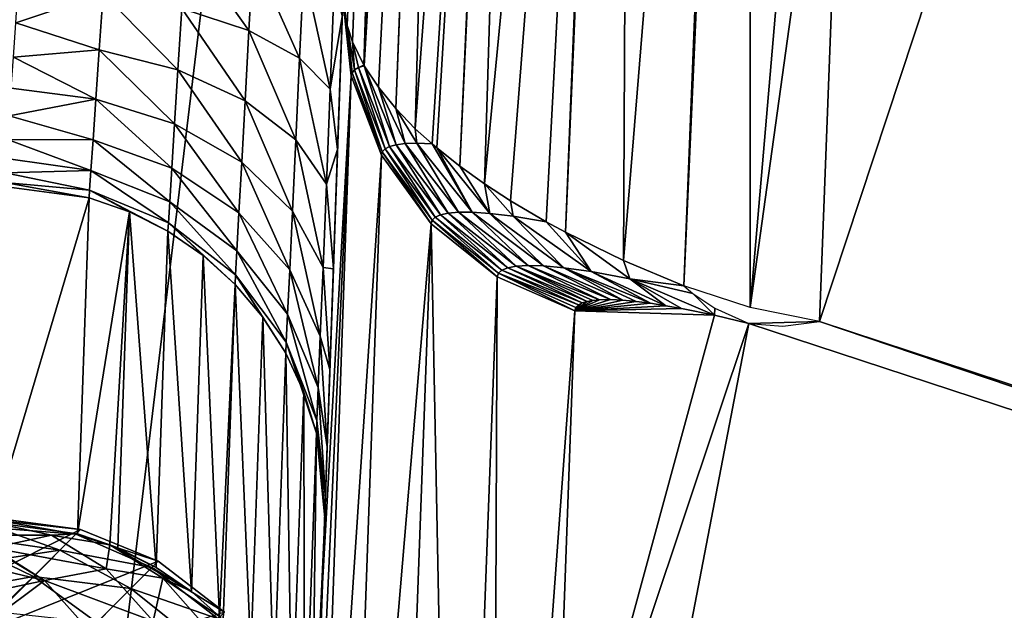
# Model space of a CAD drawing. Header units: millimetres. Extents: x -43.6 to 43.6, y -43.6 to 43.6.
# Tile 422 of 637: x 8.762 to 9.53, y 31.733 to 32.194. Entities that reach past the tile are written whole.
import ezdxf

# ---------------------------------------------------------------- set-up
doc = ezdxf.new("R2010")
doc.units = ezdxf.units.MM
doc.header["$LTSCALE"] = 52.148148
for name, color, linetype in [('150', 7, 'CONTINUOUS'), ('153', 7, 'CONTINUOUS'), ('177', 7, 'CONTINUOUS'), ('187', 7, 'CONTINUOUS'), ('196', 7, 'CONTINUOUS'), ('197', 7, 'CONTINUOUS'), ('231', 7, 'CONTINUOUS'), ('232', 7, 'CONTINUOUS'), ('283', 7, 'CONTINUOUS'), ('284', 7, 'CONTINUOUS'), ('298', 7, 'CONTINUOUS'), ('39', 7, 'CONTINUOUS'), ('44', 7, 'CONTINUOUS')]:
    doc.layers.add(name, color=color, linetype=linetype)

msp = doc.modelspace()

# ---------------------------------------------------------------- linework, layer by layer
at = {"layer": '150', "linetype": 'Continuous'}
for points in [[(9.38615, 31.95873, 10.77442), (9.40729, 32.51078, 12.75953), (10.50098, 35.33269, 23.93032), (9.38615, 31.95873, 10.77442)], [(11.47044, 31.2712, 10.77412), (9.38615, 31.95873, 10.77442), (10.50098, 35.33269, 23.93032), (11.47044, 31.2712, 10.77412)]]:
    msp.add_3dface(points, dxfattribs=at)
at = {"layer": '153', "color": 2, "linetype": 'Continuous'}
for points in [[(9.14446, 34.19862, 25.93032), (6.88916, 34.72339, 25.93032), (7.35349, 28.09319, 2.36968), (9.14446, 34.19862, 25.93032)], [(8.37431, 27.80594, 2.36968), (9.14446, 34.19862, 25.93032), (7.35349, 28.09319, 2.36968), (8.37431, 27.80594, 2.36968)], [(11.36138, 33.52738, 25.93032), (9.14446, 34.19862, 25.93032), (8.37431, 27.80594, 2.36968), (11.36138, 33.52738, 25.93032)], [(9.38426, 27.48156, 2.36968), (11.36138, 33.52738, 25.93032), (8.37431, 27.80594, 2.36968), (9.38426, 27.48156, 2.36968)], [(10.3817, 27.12055, 2.36968), (11.36138, 33.52738, 25.93032), (9.38426, 27.48156, 2.36968), (10.3817, 27.12055, 2.36968)]]:
    msp.add_3dface(points, dxfattribs=at)
at = {"layer": '177', "linetype": 'Continuous'}
for points in [[(9.22324, 31.9757, 10.31059), (9.23285, 31.97523, 10.37389), (9.19548, 31.96697, 9.85045), (9.22324, 31.9757, 10.31059)], [(9.2146, 31.9756, 10.23925), (9.22324, 31.9757, 10.31059), (9.19548, 31.96697, 9.85045), (9.2146, 31.9756, 10.23925)], [(9.20949, 31.97516, 10.18669), (9.2146, 31.9756, 10.23925), (9.19548, 31.96697, 9.85045), (9.20949, 31.97516, 10.18669)], [(9.23285, 31.97523, 10.37389), (9.24327, 31.97425, 10.43004), (9.19548, 31.96697, 9.85045), (9.23285, 31.97523, 10.37389)], [(9.20498, 31.97439, 10.12975), (9.20949, 31.97516, 10.18669), (9.19548, 31.96697, 9.85045), (9.20498, 31.97439, 10.12975)], [(9.20116, 31.97325, 10.06812), (9.20498, 31.97439, 10.12975), (9.19548, 31.96697, 9.85045), (9.20116, 31.97325, 10.06812)], [(9.24327, 31.97425, 10.43004), (9.25444, 31.97284, 10.47981), (9.19548, 31.96697, 9.85045), (9.24327, 31.97425, 10.43004)], [(9.1982, 31.97167, 10.00135), (9.20116, 31.97325, 10.06812), (9.19548, 31.96697, 9.85045), (9.1982, 31.97167, 10.00135)], [(9.25444, 31.97284, 10.47981), (9.26626, 31.97101, 10.52368), (9.19548, 31.96697, 9.85045), (9.25444, 31.97284, 10.47981)], [(9.19627, 31.9696, 9.92891), (9.1982, 31.97167, 10.00135), (9.19548, 31.96697, 9.85045), (9.19627, 31.9696, 9.92891)], [(9.26626, 31.97101, 10.52368), (9.27858, 31.96882, 10.56172), (9.19548, 31.96697, 9.85045), (9.26626, 31.97101, 10.52368)], [(9.19548, 31.96697, 9.85045), (9.30427, 31.96352, 10.62144), (9.17835, 31.50074, -3.11055), (9.19548, 31.96697, 9.85045)], [(9.30427, 31.96352, 10.62144), (9.33101, 31.95718, 10.66155), (9.17835, 31.50074, -3.11055), (9.30427, 31.96352, 10.62144)], [(9.27858, 31.96882, 10.56172), (9.30427, 31.96352, 10.62144), (9.19548, 31.96697, 9.85045), (9.27858, 31.96882, 10.56172)], [(11.43957, 31.26443, 10.66126), (9.16293, 31.08138, -14.75872), (9.33101, 31.95718, 10.66155), (11.43957, 31.26443, 10.66126)], [(9.33101, 31.95718, 10.66155), (9.16293, 31.08138, -14.75872), (9.17835, 31.50074, -3.11055), (9.33101, 31.95718, 10.66155)]]:
    msp.add_3dface(points, dxfattribs=at)
at = {"layer": '187', "linetype": 'Continuous'}
for points in [[(9.17191, 36.71829, -2.76141), (8.9984, 31.74957, -3.11275), (9.17271, 36.74111, -2.97961), (9.17191, 36.71829, -2.76141)], [(9.17271, 36.74111, -2.97961), (8.9984, 31.74957, -3.11275), (9.17216, 36.72542, -3.19844), (9.17271, 36.74111, -2.97961)], [(9.17216, 36.72542, -3.19844), (8.9984, 31.74957, -3.11275), (9.01401, 32.19667, -4.26193), (9.17216, 36.72542, -3.19844)], [(9.16979, 36.65768, -2.55055), (8.9984, 31.74957, -3.11275), (9.17191, 36.71829, -2.76141), (9.16979, 36.65768, -2.55055)], [(9.16642, 36.56112, -2.35353), (8.9984, 31.74957, -3.11275), (9.16979, 36.65768, -2.55055), (9.16642, 36.56112, -2.35353)], [(9.1619, 36.4316, -2.17642), (8.9984, 31.74957, -3.11275), (9.16642, 36.56112, -2.35353), (9.1619, 36.4316, -2.17642)], [(9.15636, 36.27309, -2.02467), (8.9984, 31.74957, -3.11275), (9.1619, 36.4316, -2.17642), (9.15636, 36.27309, -2.02467)], [(9.14999, 36.09047, -1.90297), (8.9984, 31.74957, -3.11275), (9.15636, 36.27309, -2.02467), (9.14999, 36.09047, -1.90297)], [(9.14296, 35.88934, -1.81508), (8.9984, 31.74957, -3.11275), (9.14999, 36.09047, -1.90297), (9.14296, 35.88934, -1.81508)], [(9.1355, 35.67571, -1.76368), (8.9984, 31.74957, -3.11275), (9.14296, 35.88934, -1.81508), (9.1355, 35.67571, -1.76368)], [(9.13366, 35.62285, -1.75285), (8.9984, 31.74957, -3.11275), (9.1355, 35.67571, -1.76368), (9.13366, 35.62285, -1.75285)], [(9.13188, 35.57197, -1.73657), (8.9984, 31.74957, -3.11275), (9.13366, 35.62285, -1.75285), (9.13188, 35.57197, -1.73657)], [(9.13021, 35.52411, -1.71548), (8.9984, 31.74957, -3.11275), (9.13188, 35.57197, -1.73657), (9.13021, 35.52411, -1.71548)], [(9.12864, 35.47915, -1.68977), (8.9984, 31.74957, -3.11275), (9.13021, 35.52411, -1.71548), (9.12864, 35.47915, -1.68977)], [(9.12582, 35.39844, -1.62519), (8.9984, 31.74957, -3.11275), (9.12864, 35.47915, -1.68977), (9.12582, 35.39844, -1.62519)], [(9.12353, 35.33293, -1.5457), (8.9984, 31.74957, -3.11275), (9.12582, 35.39844, -1.62519), (9.12353, 35.33293, -1.5457)], [(9.12186, 35.28506, -1.45436), (8.9984, 31.74957, -3.11275), (9.12353, 35.33293, -1.5457), (9.12186, 35.28506, -1.45436)], [(9.12088, 35.25688, -1.35481), (8.9984, 31.74957, -3.11275), (9.12186, 35.28506, -1.45436), (9.12088, 35.25688, -1.35481)], [(9.12063, 35.24979, -1.2517), (8.9984, 31.74957, -3.11275), (9.12088, 35.25688, -1.35481), (9.12063, 35.24979, -1.2517)], [(9.01468, 32.21582, 9.84173), (8.9984, 31.74957, -3.11275), (9.12063, 35.24979, -1.2517), (9.01468, 32.21582, 9.84173)], [(9.01401, 32.19667, -4.26193), (8.9984, 31.74957, -3.11275), (9.01039, 32.09294, -4.2973), (9.01401, 32.19667, -4.26193)], [(9.01039, 32.09294, -4.2973), (8.9984, 31.74957, -3.11275), (9.00713, 31.99977, -4.35415), (9.01039, 32.09294, -4.2973)], [(9.00713, 31.99977, -4.35415), (8.9984, 31.74957, -3.11275), (9.00439, 31.92127, -4.42972), (9.00713, 31.99977, -4.35415)], [(9.00439, 31.92127, -4.42972), (8.9984, 31.74957, -3.11275), (9.00228, 31.86081, -4.52088), (9.00439, 31.92127, -4.42972)], [(9.00228, 31.86081, -4.52088), (8.9984, 31.74957, -3.11275), (9.00091, 31.82153, -4.62335), (9.00228, 31.86081, -4.52088)], [(9.00091, 31.82153, -4.62335), (8.9984, 31.74957, -3.11275), (9.00052, 31.81027, -4.67915), (9.00091, 31.82153, -4.62335)], [(9.00052, 31.81027, -4.67915), (8.9984, 31.74957, -3.11275), (9.00035, 31.8054, -4.73691), (9.00052, 31.81027, -4.67915)], [(8.98376, 31.33039, -14.75), (8.99119, 31.5432, -14.75), (9.00035, 31.8054, -4.73691), (8.98376, 31.33039, -14.75)], [(8.9984, 31.74957, -3.11275), (8.98376, 31.33039, -14.75), (9.00035, 31.8054, -4.73691), (8.9984, 31.74957, -3.11275)]]:
    msp.add_3dface(points, dxfattribs=at)
at = {"layer": '196', "linetype": 'Continuous'}
for points in [[(8.9984, 31.74957, -3.11275), (9.01468, 32.21582, 9.84173), (9.02108, 32.15027, 9.84408), (8.9984, 31.74957, -3.11275)], [(8.98376, 31.33039, -14.75), (8.9984, 31.74957, -3.11275), (9.02108, 32.15027, 9.84408), (8.98376, 31.33039, -14.75)], [(8.99007, 31.26505, -14.75234), (8.98376, 31.33039, -14.75), (9.02108, 32.15027, 9.84408), (8.99007, 31.26505, -14.75234)], [(9.04452, 32.08845, 9.84627), (8.99007, 31.26505, -14.75234), (9.02108, 32.15027, 9.84408), (9.04452, 32.08845, 9.84627)], [(9.01306, 31.20368, -14.75452), (8.99007, 31.26505, -14.75234), (9.04452, 32.08845, 9.84627), (9.01306, 31.20368, -14.75452)], [(9.08337, 32.03492, 9.84815), (9.01306, 31.20368, -14.75452), (9.04452, 32.08845, 9.84627), (9.08337, 32.03492, 9.84815)], [(9.05104, 31.15051, -14.75638), (9.01306, 31.20368, -14.75452), (9.08337, 32.03492, 9.84815), (9.05104, 31.15051, -14.75638)], [(9.10162, 31.10891, -14.75781), (9.05104, 31.15051, -14.75638), (9.08337, 32.03492, 9.84815), (9.10162, 31.10891, -14.75781)], [(9.13491, 31.99346, 9.84958), (9.10162, 31.10891, -14.75781), (9.08337, 32.03492, 9.84815), (9.13491, 31.99346, 9.84958)], [(9.13108, 31.0932, -14.75834), (9.10162, 31.10891, -14.75781), (9.13491, 31.99346, 9.84958), (9.13108, 31.0932, -14.75834)], [(9.19548, 31.96697, 9.85045), (9.13108, 31.0932, -14.75834), (9.13491, 31.99346, 9.84958), (9.19548, 31.96697, 9.85045)], [(9.19548, 31.96697, 9.85045), (9.17835, 31.50074, -3.11055), (9.13108, 31.0932, -14.75834), (9.19548, 31.96697, 9.85045)]]:
    msp.add_3dface(points, dxfattribs=at)
at = {"layer": '197', "linetype": 'Continuous'}
for points in [[(9.38615, 31.95873, 10.77442), (11.43957, 31.26443, 10.66126), (9.33101, 31.95718, 10.66155), (9.38615, 31.95873, 10.77442)], [(9.38615, 31.95873, 10.77442), (9.33101, 31.95718, 10.66155), (9.3575, 31.95491, 10.71846), (9.38615, 31.95873, 10.77442)], [(9.38615, 31.95873, 10.77442), (11.47044, 31.2712, 10.77412), (11.43957, 31.26443, 10.66126), (9.38615, 31.95873, 10.77442)]]:
    msp.add_3dface(points, dxfattribs=at)
at = {"layer": '231', "linetype": 'Continuous'}
for points in [[(9.01527, 32.20248, 9.91507), (9.07165, 33.49317, 14.84549), (9.01779, 32.18947, 9.98361), (9.01527, 32.20248, 9.91507)], [(9.01779, 32.18947, 9.98361), (9.07165, 33.49317, 14.84549), (9.02195, 32.17689, 10.04736), (9.01779, 32.18947, 9.98361)], [(9.07165, 33.49317, 14.84549), (9.07187, 33.49209, 14.84579), (9.02195, 32.17689, 10.04736), (9.07165, 33.49317, 14.84549)], [(9.02195, 32.17689, 10.04736), (9.07187, 33.49209, 14.84579), (9.03078, 32.15869, 10.13521), (9.02195, 32.17689, 10.04736)], [(9.07187, 33.49209, 14.84579), (9.10456, 33.39078, 14.87363), (9.03078, 32.15869, 10.13521), (9.07187, 33.49209, 14.84579)], [(9.03078, 32.15869, 10.13521), (9.10456, 33.39078, 14.87363), (9.03113, 32.1581, 10.13801), (9.03078, 32.15869, 10.13521)], [(9.03113, 32.1581, 10.13801), (9.10456, 33.39078, 14.87363), (9.04219, 32.14135, 10.21443), (9.03113, 32.1581, 10.13801)], [(9.04219, 32.14135, 10.21443), (9.10456, 33.39078, 14.87363), (9.0557, 32.12483, 10.28584), (9.04219, 32.14135, 10.21443)], [(9.10456, 33.39078, 14.87363), (9.10553, 33.38866, 14.87421), (9.0557, 32.12483, 10.28584), (9.10456, 33.39078, 14.87363)], [(9.0557, 32.12483, 10.28584), (9.10553, 33.38866, 14.87421), (9.07095, 32.10909, 10.35027), (9.0557, 32.12483, 10.28584)], [(9.10553, 33.38866, 14.87421), (9.16012, 33.29787, 14.89892), (9.07095, 32.10909, 10.35027), (9.10553, 33.38866, 14.87421)], [(9.07095, 32.10909, 10.35027), (9.16012, 33.29787, 14.89892), (9.08401, 32.0972, 10.39656), (9.07095, 32.10909, 10.35027)], [(9.08401, 32.0972, 10.39656), (9.16012, 33.29787, 14.89892), (9.08767, 32.09407, 10.40839), (9.08401, 32.0972, 10.39656)], [(9.08767, 32.09407, 10.40839), (9.16012, 33.29787, 14.89892), (9.10569, 32.07972, 10.46081), (9.08767, 32.09407, 10.40839)], [(9.16012, 33.29787, 14.89892), (9.1623, 33.29504, 14.89968), (9.10569, 32.07972, 10.46081), (9.16012, 33.29787, 14.89892)], [(9.10569, 32.07972, 10.46081), (9.1623, 33.29504, 14.89968), (9.1249, 32.06597, 10.50809), (9.10569, 32.07972, 10.46081)], [(9.1623, 33.29504, 14.89968), (9.23559, 33.21903, 14.9201), (9.1249, 32.06597, 10.50809), (9.1623, 33.29504, 14.89968)], [(9.1249, 32.06597, 10.50809), (9.23559, 33.21903, 14.9201), (9.14518, 32.05277, 10.55057), (9.1249, 32.06597, 10.50809)], [(9.14518, 32.05277, 10.55057), (9.23559, 33.21903, 14.9201), (9.17289, 32.03649, 10.59885), (9.14518, 32.05277, 10.55057)], [(9.17289, 32.03649, 10.59885), (9.23559, 33.21903, 14.9201), (9.18816, 32.02823, 10.62146), (9.17289, 32.03649, 10.59885)], [(9.23559, 33.21903, 14.9201), (9.23932, 33.21595, 14.92092), (9.18816, 32.02823, 10.62146), (9.23559, 33.21903, 14.9201)], [(9.18816, 32.02823, 10.62146), (9.23932, 33.21595, 14.92092), (9.23342, 32.00616, 10.67489), (9.18816, 32.02823, 10.62146)], [(9.23932, 33.21595, 14.92092), (9.32722, 33.15816, 14.93612), (9.23342, 32.00616, 10.67489), (9.23932, 33.21595, 14.92092)], [(9.23342, 32.00616, 10.67489), (9.32722, 33.15816, 14.93612), (9.28039, 31.98639, 10.71266), (9.23342, 32.00616, 10.67489)], [(9.32722, 33.15816, 14.93612), (9.33268, 33.15538, 14.93684), (9.28039, 31.98639, 10.71266), (9.32722, 33.15816, 14.93612)], [(9.28039, 31.98639, 10.71266), (9.33268, 33.15538, 14.93684), (9.33202, 31.96962, 10.74419), (9.28039, 31.98639, 10.71266)], [(9.33268, 33.15538, 14.93684), (9.4305, 33.11827, 14.94621), (9.33202, 31.96962, 10.74419), (9.33268, 33.15538, 14.93684)], [(9.4305, 33.11827, 14.94621), (9.40729, 32.51078, 12.75953), (9.33202, 31.96962, 10.74419), (9.4305, 33.11827, 14.94621)], [(9.40729, 32.51078, 12.75953), (9.38615, 31.95873, 10.77442), (9.33202, 31.96962, 10.74419), (9.40729, 32.51078, 12.75953)]]:
    msp.add_3dface(points, dxfattribs=at)
at = {"layer": '232', "linetype": 'Continuous'}
for points in [[(9.02108, 32.15027, 9.84408), (9.01468, 32.21582, 9.84173), (9.01527, 32.20248, 9.91507), (9.02108, 32.15027, 9.84408)], [(9.02108, 32.15027, 9.84408), (9.01527, 32.20248, 9.91507), (9.02173, 32.15275, 9.9173), (9.02108, 32.15027, 9.84408)], [(9.01527, 32.20248, 9.91507), (9.01779, 32.18947, 9.98361), (9.02173, 32.15275, 9.9173), (9.01527, 32.20248, 9.91507)], [(9.01779, 32.18947, 9.98361), (9.02195, 32.17689, 10.04736), (9.02356, 32.15489, 9.99065), (9.01779, 32.18947, 9.98361)], [(9.01779, 32.18947, 9.98361), (9.02356, 32.15489, 9.99065), (9.02173, 32.15275, 9.9173), (9.01779, 32.18947, 9.98361)], [(9.02195, 32.17689, 10.04736), (9.03078, 32.15869, 10.13521), (9.02665, 32.15669, 10.06416), (9.02195, 32.17689, 10.04736)], [(9.02195, 32.17689, 10.04736), (9.02665, 32.15669, 10.06416), (9.02356, 32.15489, 9.99065), (9.02195, 32.17689, 10.04736)], [(9.02356, 32.15489, 9.99065), (9.04526, 32.09107, 9.9243), (9.02173, 32.15275, 9.9173), (9.02356, 32.15489, 9.99065)], [(9.02665, 32.15669, 10.06416), (9.04735, 32.09331, 10.00243), (9.02356, 32.15489, 9.99065), (9.02665, 32.15669, 10.06416)], [(9.04735, 32.09331, 10.00243), (9.04526, 32.09107, 9.9243), (9.02356, 32.15489, 9.99065), (9.04735, 32.09331, 10.00243)], [(9.03078, 32.15869, 10.13521), (9.03113, 32.1581, 10.13801), (9.02665, 32.15669, 10.06416), (9.03078, 32.15869, 10.13521)], [(9.03113, 32.1581, 10.13801), (9.0509, 32.09515, 10.08069), (9.02665, 32.15669, 10.06416), (9.03113, 32.1581, 10.13801)], [(9.0509, 32.09515, 10.08069), (9.04735, 32.09331, 10.00243), (9.02665, 32.15669, 10.06416), (9.0509, 32.09515, 10.08069)], [(9.03113, 32.1581, 10.13801), (9.04219, 32.14135, 10.21443), (9.05605, 32.09654, 10.15912), (9.03113, 32.1581, 10.13801)], [(9.03113, 32.1581, 10.13801), (9.05605, 32.09654, 10.15912), (9.0509, 32.09515, 10.08069), (9.03113, 32.1581, 10.13801)], [(9.04452, 32.08845, 9.84627), (9.02108, 32.15027, 9.84408), (9.02173, 32.15275, 9.9173), (9.04452, 32.08845, 9.84627)], [(9.04526, 32.09107, 9.9243), (9.04452, 32.08845, 9.84627), (9.02173, 32.15275, 9.9173), (9.04526, 32.09107, 9.9243)], [(9.04219, 32.14135, 10.21443), (9.0557, 32.12483, 10.28584), (9.06303, 32.09742, 10.23776), (9.04219, 32.14135, 10.21443)], [(9.04219, 32.14135, 10.21443), (9.06303, 32.09742, 10.23776), (9.05605, 32.09654, 10.15912), (9.04219, 32.14135, 10.21443)], [(9.0557, 32.12483, 10.28584), (9.07095, 32.10909, 10.35027), (9.07215, 32.09771, 10.3167), (9.0557, 32.12483, 10.28584)], [(9.0557, 32.12483, 10.28584), (9.07215, 32.09771, 10.3167), (9.06303, 32.09742, 10.23776), (9.0557, 32.12483, 10.28584)], [(9.07095, 32.10909, 10.35027), (9.08401, 32.0972, 10.39656), (9.07215, 32.09771, 10.3167), (9.07095, 32.10909, 10.35027)], [(9.0509, 32.09515, 10.08069), (9.08658, 32.04002, 10.01375), (9.04735, 32.09331, 10.00243), (9.0509, 32.09515, 10.08069)], [(9.05605, 32.09654, 10.15912), (9.09063, 32.04188, 10.09663), (9.0509, 32.09515, 10.08069), (9.05605, 32.09654, 10.15912)], [(9.09063, 32.04188, 10.09663), (9.08658, 32.04002, 10.01375), (9.0509, 32.09515, 10.08069), (9.09063, 32.04188, 10.09663)], [(9.06303, 32.09742, 10.23776), (9.09654, 32.04322, 10.17957), (9.05605, 32.09654, 10.15912), (9.06303, 32.09742, 10.23776)], [(9.09654, 32.04322, 10.17957), (9.09063, 32.04188, 10.09663), (9.05605, 32.09654, 10.15912), (9.09654, 32.04322, 10.17957)], [(9.07215, 32.09771, 10.3167), (9.10459, 32.04394, 10.26257), (9.06303, 32.09742, 10.23776), (9.07215, 32.09771, 10.3167)], [(9.10459, 32.04394, 10.26257), (9.09654, 32.04322, 10.17957), (9.06303, 32.09742, 10.23776), (9.10459, 32.04394, 10.26257)], [(9.08401, 32.0972, 10.39656), (9.1152, 32.04394, 10.34566), (9.07215, 32.09771, 10.3167), (9.08401, 32.0972, 10.39656)], [(9.1152, 32.04394, 10.34566), (9.10459, 32.04394, 10.26257), (9.07215, 32.09771, 10.3167), (9.1152, 32.04394, 10.34566)], [(9.08401, 32.0972, 10.39656), (9.08767, 32.09407, 10.40839), (9.1152, 32.04394, 10.34566), (9.08401, 32.0972, 10.39656)], [(9.08767, 32.09407, 10.40839), (9.10569, 32.07972, 10.46081), (9.12903, 32.04302, 10.42893), (9.08767, 32.09407, 10.40839)], [(9.08767, 32.09407, 10.40839), (9.12903, 32.04302, 10.42893), (9.1152, 32.04394, 10.34566), (9.08767, 32.09407, 10.40839)], [(9.08337, 32.03492, 9.84815), (9.04452, 32.08845, 9.84627), (9.04526, 32.09107, 9.9243), (9.08337, 32.03492, 9.84815)], [(9.04735, 32.09331, 10.00243), (9.08421, 32.03769, 9.93093), (9.04526, 32.09107, 9.9243), (9.04735, 32.09331, 10.00243)], [(9.08421, 32.03769, 9.93093), (9.08337, 32.03492, 9.84815), (9.04526, 32.09107, 9.9243), (9.08421, 32.03769, 9.93093)], [(9.08658, 32.04002, 10.01375), (9.08421, 32.03769, 9.93093), (9.04735, 32.09331, 10.00243), (9.08658, 32.04002, 10.01375)], [(9.10569, 32.07972, 10.46081), (9.1249, 32.06597, 10.50809), (9.12903, 32.04302, 10.42893), (9.10569, 32.07972, 10.46081)], [(9.1249, 32.06597, 10.50809), (9.14518, 32.05277, 10.55057), (9.14721, 32.04087, 10.51257), (9.1249, 32.06597, 10.50809)], [(9.1249, 32.06597, 10.50809), (9.14721, 32.04087, 10.51257), (9.12903, 32.04302, 10.42893), (9.1249, 32.06597, 10.50809)], [(9.14518, 32.05277, 10.55057), (9.17289, 32.03649, 10.59885), (9.14721, 32.04087, 10.51257), (9.14518, 32.05277, 10.55057)], [(9.08658, 32.04002, 10.01375), (9.13584, 31.99636, 9.93664), (9.08421, 32.03769, 9.93093), (9.08658, 32.04002, 10.01375)], [(9.09063, 32.04188, 10.09663), (9.1385, 31.99876, 10.02367), (9.08658, 32.04002, 10.01375), (9.09063, 32.04188, 10.09663)], [(9.1385, 31.99876, 10.02367), (9.13584, 31.99636, 9.93664), (9.08658, 32.04002, 10.01375), (9.1385, 31.99876, 10.02367)], [(9.09654, 32.04322, 10.17957), (9.14305, 32.00062, 10.11061), (9.09063, 32.04188, 10.09663), (9.09654, 32.04322, 10.17957)], [(9.14305, 32.00062, 10.11061), (9.1385, 31.99876, 10.02367), (9.09063, 32.04188, 10.09663), (9.14305, 32.00062, 10.11061)], [(9.10459, 32.04394, 10.26257), (9.14972, 32.00186, 10.1974), (9.09654, 32.04322, 10.17957), (9.10459, 32.04394, 10.26257)], [(9.14972, 32.00186, 10.1974), (9.14305, 32.00062, 10.11061), (9.09654, 32.04322, 10.17957), (9.14972, 32.00186, 10.1974)], [(9.15885, 32.00239, 10.28398), (9.14972, 32.00186, 10.1974), (9.10459, 32.04394, 10.26257), (9.15885, 32.00239, 10.28398)], [(9.1152, 32.04394, 10.34566), (9.15885, 32.00239, 10.28398), (9.10459, 32.04394, 10.26257), (9.1152, 32.04394, 10.34566)], [(9.17096, 32.00206, 10.37021), (9.15885, 32.00239, 10.28398), (9.1152, 32.04394, 10.34566), (9.17096, 32.00206, 10.37021)], [(9.12903, 32.04302, 10.42893), (9.17096, 32.00206, 10.37021), (9.1152, 32.04394, 10.34566), (9.12903, 32.04302, 10.42893)], [(9.1869, 32.0006, 10.45594), (9.17096, 32.00206, 10.37021), (9.12903, 32.04302, 10.42893), (9.1869, 32.0006, 10.45594)], [(9.14721, 32.04087, 10.51257), (9.1869, 32.0006, 10.45594), (9.12903, 32.04302, 10.42893), (9.14721, 32.04087, 10.51257)], [(9.17289, 32.03649, 10.59885), (9.20821, 31.99756, 10.54087), (9.14721, 32.04087, 10.51257), (9.17289, 32.03649, 10.59885)], [(9.20821, 31.99756, 10.54087), (9.1869, 32.0006, 10.45594), (9.14721, 32.04087, 10.51257), (9.20821, 31.99756, 10.54087)], [(9.13491, 31.99346, 9.84958), (9.08337, 32.03492, 9.84815), (9.08421, 32.03769, 9.93093), (9.13491, 31.99346, 9.84958)], [(9.13584, 31.99636, 9.93664), (9.13491, 31.99346, 9.84958), (9.08421, 32.03769, 9.93093), (9.13584, 31.99636, 9.93664)], [(9.17289, 32.03649, 10.59885), (9.18816, 32.02823, 10.62146), (9.20821, 31.99756, 10.54087), (9.17289, 32.03649, 10.59885)], [(9.18816, 32.02823, 10.62146), (9.23342, 32.00616, 10.67489), (9.23823, 31.99194, 10.62449), (9.18816, 32.02823, 10.62146)], [(9.18816, 32.02823, 10.62146), (9.23823, 31.99194, 10.62449), (9.20821, 31.99756, 10.54087), (9.18816, 32.02823, 10.62146)], [(9.14972, 32.00186, 10.1974), (9.20498, 31.97439, 10.12975), (9.14305, 32.00062, 10.11061), (9.14972, 32.00186, 10.1974)], [(9.15885, 32.00239, 10.28398), (9.2146, 31.9756, 10.23925), (9.14972, 32.00186, 10.1974), (9.15885, 32.00239, 10.28398)], [(9.2146, 31.9756, 10.23925), (9.20949, 31.97516, 10.18669), (9.14972, 32.00186, 10.1974), (9.2146, 31.9756, 10.23925)], [(9.20949, 31.97516, 10.18669), (9.20498, 31.97439, 10.12975), (9.14972, 32.00186, 10.1974), (9.20949, 31.97516, 10.18669)], [(9.22324, 31.9757, 10.31059), (9.2146, 31.9756, 10.23925), (9.15885, 32.00239, 10.28398), (9.22324, 31.9757, 10.31059)], [(9.17096, 32.00206, 10.37021), (9.22324, 31.9757, 10.31059), (9.15885, 32.00239, 10.28398), (9.17096, 32.00206, 10.37021)], [(9.23285, 31.97523, 10.37389), (9.22324, 31.9757, 10.31059), (9.17096, 32.00206, 10.37021), (9.23285, 31.97523, 10.37389)], [(9.1869, 32.0006, 10.45594), (9.23285, 31.97523, 10.37389), (9.17096, 32.00206, 10.37021), (9.1869, 32.0006, 10.45594)], [(9.23342, 32.00616, 10.67489), (9.28039, 31.98639, 10.71266), (9.23823, 31.99194, 10.62449), (9.23342, 32.00616, 10.67489)], [(9.19548, 31.96697, 9.85045), (9.13491, 31.99346, 9.84958), (9.13584, 31.99636, 9.93664), (9.19548, 31.96697, 9.85045)], [(9.1385, 31.99876, 10.02367), (9.1982, 31.97167, 10.00135), (9.13584, 31.99636, 9.93664), (9.1385, 31.99876, 10.02367)], [(9.1982, 31.97167, 10.00135), (9.19627, 31.9696, 9.92891), (9.13584, 31.99636, 9.93664), (9.1982, 31.97167, 10.00135)], [(9.19627, 31.9696, 9.92891), (9.19548, 31.96697, 9.85045), (9.13584, 31.99636, 9.93664), (9.19627, 31.9696, 9.92891)], [(9.14305, 32.00062, 10.11061), (9.20116, 31.97325, 10.06812), (9.1385, 31.99876, 10.02367), (9.14305, 32.00062, 10.11061)], [(9.20116, 31.97325, 10.06812), (9.1982, 31.97167, 10.00135), (9.1385, 31.99876, 10.02367), (9.20116, 31.97325, 10.06812)], [(9.20498, 31.97439, 10.12975), (9.20116, 31.97325, 10.06812), (9.14305, 32.00062, 10.11061), (9.20498, 31.97439, 10.12975)], [(9.25444, 31.97284, 10.47981), (9.24327, 31.97425, 10.43004), (9.1869, 32.0006, 10.45594), (9.25444, 31.97284, 10.47981)], [(9.20821, 31.99756, 10.54087), (9.25444, 31.97284, 10.47981), (9.1869, 32.0006, 10.45594), (9.20821, 31.99756, 10.54087)], [(9.24327, 31.97425, 10.43004), (9.23285, 31.97523, 10.37389), (9.1869, 32.0006, 10.45594), (9.24327, 31.97425, 10.43004)], [(9.26626, 31.97101, 10.52368), (9.25444, 31.97284, 10.47981), (9.20821, 31.99756, 10.54087), (9.26626, 31.97101, 10.52368)], [(9.23823, 31.99194, 10.62449), (9.26626, 31.97101, 10.52368), (9.20821, 31.99756, 10.54087), (9.23823, 31.99194, 10.62449)], [(9.30427, 31.96352, 10.62144), (9.27858, 31.96882, 10.56172), (9.23823, 31.99194, 10.62449), (9.30427, 31.96352, 10.62144)], [(9.28733, 31.98063, 10.70527), (9.30427, 31.96352, 10.62144), (9.23823, 31.99194, 10.62449), (9.28733, 31.98063, 10.70527)], [(9.27858, 31.96882, 10.56172), (9.26626, 31.97101, 10.52368), (9.23823, 31.99194, 10.62449), (9.27858, 31.96882, 10.56172)], [(9.28039, 31.98639, 10.71266), (9.28733, 31.98063, 10.70527), (9.23823, 31.99194, 10.62449), (9.28039, 31.98639, 10.71266)], [(9.30453, 31.96902, 10.68753), (9.30427, 31.96352, 10.62144), (9.28733, 31.98063, 10.70527), (9.30453, 31.96902, 10.68753)], [(9.33101, 31.95718, 10.66155), (9.30427, 31.96352, 10.62144), (9.30453, 31.96902, 10.68753), (9.33101, 31.95718, 10.66155)]]:
    msp.add_3dface(points, dxfattribs=at)
at = {"layer": '283', "linetype": 'Continuous'}
for points in [[(8.88888, 32.20283, -4.48753), (8.8921, 32.255, -4.47113), (8.94121, 32.18566, -4.44978), (8.88888, 32.20283, -4.48753)], [(8.94121, 32.18566, -4.44978), (8.8921, 32.255, -4.47113), (8.94443, 32.24529, -4.43081), (8.94121, 32.18566, -4.44978)], [(8.94121, 32.18566, -4.44978), (8.94443, 32.24529, -4.43081), (8.98072, 32.16422, -4.4004), (8.94121, 32.18566, -4.44978)], [(8.98072, 32.16422, -4.4004), (8.94443, 32.24529, -4.43081), (8.98393, 32.23364, -4.37826), (8.98072, 32.16422, -4.4004)], [(8.98072, 32.16422, -4.4004), (8.98393, 32.23364, -4.37826), (9.00457, 32.14002, -4.34293), (8.98072, 32.16422, -4.4004)], [(9.00457, 32.14002, -4.34293), (8.98393, 32.23364, -4.37826), (9.00778, 32.22088, -4.31721), (9.00457, 32.14002, -4.34293)], [(8.75941, 32.19158, -4.532), (8.76142, 32.22038, -4.51817), (8.82745, 32.2145, -4.51096), (8.75941, 32.19158, -4.532)], [(9.01401, 32.19667, -4.26193), (9.00457, 32.14002, -4.34293), (9.00778, 32.22088, -4.31721), (9.01401, 32.19667, -4.26193)], [(8.82448, 32.17066, -4.53436), (8.75941, 32.19158, -4.532), (8.82745, 32.2145, -4.51096), (8.82448, 32.17066, -4.53436)], [(8.82448, 32.17066, -4.53436), (8.82745, 32.2145, -4.51096), (8.88591, 32.15487, -4.5135), (8.82448, 32.17066, -4.53436)], [(8.88591, 32.15487, -4.5135), (8.82745, 32.2145, -4.51096), (8.88888, 32.20283, -4.48753), (8.88591, 32.15487, -4.5135)], [(8.88591, 32.15487, -4.5135), (8.88888, 32.20283, -4.48753), (8.93825, 32.13092, -4.47966), (8.88591, 32.15487, -4.5135)], [(8.93825, 32.13092, -4.47966), (8.88888, 32.20283, -4.48753), (8.94121, 32.18566, -4.44978), (8.93825, 32.13092, -4.47966)], [(9.01401, 32.19667, -4.26193), (9.01039, 32.09294, -4.2973), (9.00457, 32.14002, -4.34293), (9.01401, 32.19667, -4.26193)], [(8.75754, 32.16485, -4.54933), (8.75941, 32.19158, -4.532), (8.82448, 32.17066, -4.53436), (8.75754, 32.16485, -4.54933)], [(8.93825, 32.13092, -4.47966), (8.94121, 32.18566, -4.44978), (8.97776, 32.1005, -4.43525), (8.93825, 32.13092, -4.47966)], [(8.97776, 32.1005, -4.43525), (8.94121, 32.18566, -4.44978), (8.98072, 32.16422, -4.4004), (8.97776, 32.1005, -4.43525)], [(8.82186, 32.13215, -4.56567), (8.75754, 32.16485, -4.54933), (8.82448, 32.17066, -4.53436), (8.82186, 32.13215, -4.56567)], [(8.82186, 32.13215, -4.56567), (8.82448, 32.17066, -4.53436), (8.8833, 32.11284, -4.54804), (8.82186, 32.13215, -4.56567)], [(8.8833, 32.11284, -4.54804), (8.82448, 32.17066, -4.53436), (8.88591, 32.15487, -4.5135), (8.8833, 32.11284, -4.54804)], [(8.75584, 32.14057, -4.56989), (8.75754, 32.16485, -4.54933), (8.82186, 32.13215, -4.56567), (8.75584, 32.14057, -4.56989)], [(8.97776, 32.1005, -4.43525), (8.98072, 32.16422, -4.4004), (9.00162, 32.0658, -4.38344), (8.97776, 32.1005, -4.43525)], [(9.00162, 32.0658, -4.38344), (8.98072, 32.16422, -4.4004), (9.00457, 32.14002, -4.34293), (9.00162, 32.0658, -4.38344)], [(8.8833, 32.11284, -4.54804), (8.88591, 32.15487, -4.5135), (8.93564, 32.08299, -4.51927), (8.8833, 32.11284, -4.54804)], [(8.93564, 32.08299, -4.51927), (8.88591, 32.15487, -4.5135), (8.93825, 32.13092, -4.47966), (8.93564, 32.08299, -4.51927)], [(8.75434, 32.11909, -4.59338), (8.75584, 32.14057, -4.56989), (8.82186, 32.13215, -4.56567), (8.75434, 32.11909, -4.59338)], [(9.01039, 32.09294, -4.2973), (9.00162, 32.0658, -4.38344), (9.00457, 32.14002, -4.34293), (9.01039, 32.09294, -4.2973)], [(8.81969, 32.10035, -4.6037), (8.75434, 32.11909, -4.59338), (8.82186, 32.13215, -4.56567), (8.81969, 32.10035, -4.6037)], [(8.81969, 32.10035, -4.6037), (8.82186, 32.13215, -4.56567), (8.88114, 32.0782, -4.58985), (8.81969, 32.10035, -4.6037)], [(8.88114, 32.0782, -4.58985), (8.82186, 32.13215, -4.56567), (8.8833, 32.11284, -4.54804), (8.88114, 32.0782, -4.58985)], [(8.93564, 32.08299, -4.51927), (8.93825, 32.13092, -4.47966), (8.97516, 32.04474, -4.4814), (8.93564, 32.08299, -4.51927)], [(8.97516, 32.04474, -4.4814), (8.93825, 32.13092, -4.47966), (8.97776, 32.1005, -4.43525), (8.97516, 32.04474, -4.4814)], [(8.75306, 32.10072, -4.61949), (8.75434, 32.11909, -4.59338), (8.81969, 32.10035, -4.6037), (8.75306, 32.10072, -4.61949)], [(8.88114, 32.0782, -4.58985), (8.8833, 32.11284, -4.54804), (8.93349, 32.04354, -4.56712), (8.88114, 32.0782, -4.58985)], [(8.93349, 32.04354, -4.56712), (8.8833, 32.11284, -4.54804), (8.93564, 32.08299, -4.51927), (8.93349, 32.04354, -4.56712)], [(8.75202, 32.08581, -4.64776), (8.75306, 32.10072, -4.61949), (8.81806, 32.0764, -4.64706), (8.75202, 32.08581, -4.64776)], [(8.81806, 32.0764, -4.64706), (8.75306, 32.10072, -4.61949), (8.81969, 32.10035, -4.6037), (8.81806, 32.0764, -4.64706)], [(8.81806, 32.0764, -4.64706), (8.81969, 32.10035, -4.6037), (8.87951, 32.05214, -4.63738), (8.81806, 32.0764, -4.64706)], [(8.87951, 32.05214, -4.63738), (8.81969, 32.10035, -4.6037), (8.88114, 32.0782, -4.58985), (8.87951, 32.05214, -4.63738)], [(8.97516, 32.04474, -4.4814), (8.97776, 32.1005, -4.43525), (8.99902, 32.00081, -4.43714), (8.97516, 32.04474, -4.4814)], [(8.99902, 32.00081, -4.43714), (8.97776, 32.1005, -4.43525), (9.00162, 32.0658, -4.38344), (8.99902, 32.00081, -4.43714)], [(8.75124, 32.07462, -4.67775), (8.75202, 32.08581, -4.64776), (8.81806, 32.0764, -4.64706), (8.75124, 32.07462, -4.67775)], [(9.01039, 32.09294, -4.2973), (9.00713, 31.99977, -4.35415), (9.00162, 32.0658, -4.38344), (9.01039, 32.09294, -4.2973)], [(8.87951, 32.05214, -4.63738), (8.88114, 32.0782, -4.58985), (8.93187, 32.01389, -4.62145), (8.87951, 32.05214, -4.63738)], [(8.93187, 32.01389, -4.62145), (8.88114, 32.0782, -4.58985), (8.93349, 32.04354, -4.56712), (8.93187, 32.01389, -4.62145)], [(8.93349, 32.04354, -4.56712), (8.93564, 32.08299, -4.51927), (8.97301, 31.99885, -4.53713), (8.93349, 32.04354, -4.56712)], [(8.97301, 31.99885, -4.53713), (8.93564, 32.08299, -4.51927), (8.97516, 32.04474, -4.4814), (8.97301, 31.99885, -4.53713)], [(8.75072, 32.0672, -4.70984), (8.75124, 32.07462, -4.67775), (8.81702, 32.06115, -4.69416), (8.75072, 32.0672, -4.70984)], [(8.81702, 32.06115, -4.69416), (8.75124, 32.07462, -4.67775), (8.81806, 32.0764, -4.64706), (8.81702, 32.06115, -4.69416)], [(8.81702, 32.06115, -4.69416), (8.81806, 32.0764, -4.64706), (8.87848, 32.03557, -4.68893), (8.81702, 32.06115, -4.69416)], [(8.87848, 32.03557, -4.68893), (8.81806, 32.0764, -4.64706), (8.87951, 32.05214, -4.63738), (8.87848, 32.03557, -4.68893)], [(8.7505, 32.06404, -4.74346), (8.75072, 32.0672, -4.70984), (8.81661, 32.05514, -4.74328), (8.7505, 32.06404, -4.74346)], [(8.81661, 32.05514, -4.74328), (8.75072, 32.0672, -4.70984), (8.81702, 32.06115, -4.69416), (8.81661, 32.05514, -4.74328)], [(9.00713, 31.99977, -4.35415), (8.99902, 32.00081, -4.43714), (9.00162, 32.0658, -4.38344), (9.00713, 31.99977, -4.35415)], [(8.81661, 32.05514, -4.74328), (8.81702, 32.06115, -4.69416), (8.84821, 32.04415, -4.74302), (8.81661, 32.05514, -4.74328)], [(8.84821, 32.04415, -4.74302), (8.81702, 32.06115, -4.69416), (8.87807, 32.02905, -4.74266), (8.84821, 32.04415, -4.74302)], [(8.87807, 32.02905, -4.74266), (8.81702, 32.06115, -4.69416), (8.87848, 32.03557, -4.68893), (8.87807, 32.02905, -4.74266)], [(8.87848, 32.03557, -4.68893), (8.87951, 32.05214, -4.63738), (8.93083, 31.99504, -4.68031), (8.87848, 32.03557, -4.68893)], [(8.93083, 31.99504, -4.68031), (8.87951, 32.05214, -4.63738), (8.93187, 32.01389, -4.62145), (8.93083, 31.99504, -4.68031)], [(8.93187, 32.01389, -4.62145), (8.93349, 32.04354, -4.56712), (8.97139, 31.96437, -4.60038), (8.93187, 32.01389, -4.62145)], [(8.97139, 31.96437, -4.60038), (8.93349, 32.04354, -4.56712), (8.97301, 31.99885, -4.53713), (8.97139, 31.96437, -4.60038)], [(8.97301, 31.99885, -4.53713), (8.97516, 32.04474, -4.4814), (8.99687, 31.94731, -4.50202), (8.97301, 31.99885, -4.53713)], [(8.99687, 31.94731, -4.50202), (8.97516, 32.04474, -4.4814), (8.99902, 32.00081, -4.43714), (8.99687, 31.94731, -4.50202)], [(8.87807, 32.02905, -4.74266), (8.87848, 32.03557, -4.68893), (8.90564, 32.01009, -4.74219), (8.87807, 32.02905, -4.74266)], [(8.90564, 32.01009, -4.74219), (8.87848, 32.03557, -4.68893), (8.93043, 31.98763, -4.74162), (8.90564, 32.01009, -4.74219)], [(8.93043, 31.98763, -4.74162), (8.87848, 32.03557, -4.68893), (8.93083, 31.99504, -4.68031), (8.93043, 31.98763, -4.74162)], [(8.93083, 31.99504, -4.68031), (8.93187, 32.01389, -4.62145), (8.97036, 31.94245, -4.66889), (8.93083, 31.99504, -4.68031)], [(8.97036, 31.94245, -4.66889), (8.93187, 32.01389, -4.62145), (8.97139, 31.96437, -4.60038), (8.97036, 31.94245, -4.66889)], [(8.93043, 31.98763, -4.74162), (8.93083, 31.99504, -4.68031), (8.95199, 31.96205, -4.74097), (8.93043, 31.98763, -4.74162)], [(8.95199, 31.96205, -4.74097), (8.93083, 31.99504, -4.68031), (8.96995, 31.93383, -4.74025), (8.95199, 31.96205, -4.74097)], [(8.96995, 31.93383, -4.74025), (8.93083, 31.99504, -4.68031), (8.97036, 31.94245, -4.66889), (8.96995, 31.93383, -4.74025)], [(8.97139, 31.96437, -4.60038), (8.97301, 31.99885, -4.53713), (8.99526, 31.9071, -4.57569), (8.97139, 31.96437, -4.60038)], [(8.99526, 31.9071, -4.57569), (8.97301, 31.99885, -4.53713), (8.99687, 31.94731, -4.50202), (8.99526, 31.9071, -4.57569)], [(9.00439, 31.92127, -4.42972), (8.99687, 31.94731, -4.50202), (8.99902, 32.00081, -4.43714), (9.00439, 31.92127, -4.42972)], [(9.00713, 31.99977, -4.35415), (9.00439, 31.92127, -4.42972), (8.99902, 32.00081, -4.43714), (9.00713, 31.99977, -4.35415)], [(8.97036, 31.94245, -4.66889), (8.97139, 31.96437, -4.60038), (8.99423, 31.88155, -4.6555), (8.97036, 31.94245, -4.66889)], [(8.99423, 31.88155, -4.6555), (8.97139, 31.96437, -4.60038), (8.99526, 31.9071, -4.57569), (8.99423, 31.88155, -4.6555)], [(8.96995, 31.93383, -4.74025), (8.97036, 31.94245, -4.66889), (8.98398, 31.90346, -4.73946), (8.96995, 31.93383, -4.74025)], [(8.98398, 31.90346, -4.73946), (8.97036, 31.94245, -4.66889), (8.99382, 31.87149, -4.73864), (8.98398, 31.90346, -4.73946)], [(8.99382, 31.87149, -4.73864), (8.97036, 31.94245, -4.66889), (8.99423, 31.88155, -4.6555), (8.99382, 31.87149, -4.73864)], [(9.00228, 31.86081, -4.52088), (8.99526, 31.9071, -4.57569), (8.99687, 31.94731, -4.50202), (9.00228, 31.86081, -4.52088)], [(9.00439, 31.92127, -4.42972), (9.00228, 31.86081, -4.52088), (8.99687, 31.94731, -4.50202), (9.00439, 31.92127, -4.42972)], [(9.00091, 31.82153, -4.62335), (8.99423, 31.88155, -4.6555), (8.99526, 31.9071, -4.57569), (9.00091, 31.82153, -4.62335)], [(9.00228, 31.86081, -4.52088), (9.00091, 31.82153, -4.62335), (8.99526, 31.9071, -4.57569), (9.00228, 31.86081, -4.52088)], [(9.00035, 31.8054, -4.73691), (8.99382, 31.87149, -4.73864), (8.99423, 31.88155, -4.6555), (9.00035, 31.8054, -4.73691)], [(9.00091, 31.82153, -4.62335), (9.00052, 31.81027, -4.67915), (8.99423, 31.88155, -4.6555), (9.00091, 31.82153, -4.62335)], [(9.00052, 31.81027, -4.67915), (9.00035, 31.8054, -4.73691), (8.99423, 31.88155, -4.6555), (9.00052, 31.81027, -4.67915)]]:
    msp.add_3dface(points, dxfattribs=at)
at = {"layer": '284', "linetype": 'Continuous'}
for points in [[(8.74134, 31.80183, -14.75654), (8.7505, 32.06404, -4.74346), (8.81661, 32.05514, -4.74328), (8.74134, 31.80183, -14.75654)], [(8.74134, 31.80183, -14.75654), (8.81661, 32.05514, -4.74328), (8.80746, 31.79294, -14.75637), (8.74134, 31.80183, -14.75654)], [(8.81661, 32.05514, -4.74328), (8.84821, 32.04415, -4.74302), (8.80746, 31.79294, -14.75637), (8.81661, 32.05514, -4.74328)], [(8.80746, 31.79294, -14.75637), (8.84821, 32.04415, -4.74302), (8.83289, 31.78447, -14.75617), (8.80746, 31.79294, -14.75637)], [(8.83289, 31.78447, -14.75617), (8.84821, 32.04415, -4.74302), (8.83905, 31.78196, -14.75611), (8.83289, 31.78447, -14.75617)], [(8.83905, 31.78196, -14.75611), (8.84821, 32.04415, -4.74302), (8.86888, 31.76686, -14.75575), (8.83905, 31.78196, -14.75611)], [(8.84821, 32.04415, -4.74302), (8.87807, 32.02905, -4.74266), (8.86888, 31.76686, -14.75575), (8.84821, 32.04415, -4.74302)], [(8.86888, 31.76686, -14.75575), (8.87807, 32.02905, -4.74266), (8.89642, 31.74794, -14.75527), (8.86888, 31.76686, -14.75575)], [(8.87807, 32.02905, -4.74266), (8.90564, 32.01009, -4.74219), (8.89642, 31.74794, -14.75527), (8.87807, 32.02905, -4.74266)], [(8.89642, 31.74794, -14.75527), (8.90564, 32.01009, -4.74219), (8.91827, 31.72848, -14.75479), (8.89642, 31.74794, -14.75527)], [(8.90564, 32.01009, -4.74219), (8.93043, 31.98763, -4.74162), (8.91827, 31.72848, -14.75479), (8.90564, 32.01009, -4.74219)], [(8.91827, 31.72848, -14.75479), (8.93043, 31.98763, -4.74162), (8.92121, 31.72549, -14.75471), (8.91827, 31.72848, -14.75479)], [(8.92121, 31.72549, -14.75471), (8.93043, 31.98763, -4.74162), (8.94276, 31.69995, -14.75406), (8.92121, 31.72549, -14.75471)], [(8.93043, 31.98763, -4.74162), (8.95199, 31.96205, -4.74097), (8.94276, 31.69995, -14.75406), (8.93043, 31.98763, -4.74162)], [(8.94276, 31.69995, -14.75406), (8.95199, 31.96205, -4.74097), (8.96072, 31.67177, -14.75334), (8.94276, 31.69995, -14.75406)], [(8.95199, 31.96205, -4.74097), (8.96995, 31.93383, -4.74025), (8.96072, 31.67177, -14.75334), (8.95199, 31.96205, -4.74097)], [(8.96072, 31.67177, -14.75334), (8.96995, 31.93383, -4.74025), (8.97474, 31.64147, -14.75256), (8.96072, 31.67177, -14.75334)], [(8.96995, 31.93383, -4.74025), (8.98398, 31.90346, -4.73946), (8.97474, 31.64147, -14.75256), (8.96995, 31.93383, -4.74025)], [(8.97474, 31.64147, -14.75256), (8.98398, 31.90346, -4.73946), (8.98461, 31.60954, -14.75173), (8.97474, 31.64147, -14.75256)], [(8.98398, 31.90346, -4.73946), (8.99382, 31.87149, -4.73864), (8.98461, 31.60954, -14.75173), (8.98398, 31.90346, -4.73946)], [(8.98461, 31.60954, -14.75173), (8.99382, 31.87149, -4.73864), (8.99012, 31.57659, -14.75087), (8.98461, 31.60954, -14.75173)], [(8.99382, 31.87149, -4.73864), (9.00035, 31.8054, -4.73691), (8.99012, 31.57659, -14.75087), (8.99382, 31.87149, -4.73864)], [(9.00035, 31.8054, -4.73691), (8.99119, 31.5432, -14.75), (8.99012, 31.57659, -14.75087), (9.00035, 31.8054, -4.73691)]]:
    msp.add_3dface(points, dxfattribs=at)
at = {"layer": '298', "linetype": 'Continuous'}
for points in [[(8.74134, 31.80183, -14.75654), (8.80746, 31.79294, -14.75637), (8.74134, 31.80183, -14.75664), (8.74134, 31.80183, -14.75654)], [(8.74134, 31.80183, -14.75664), (8.80746, 31.79294, -14.75637), (8.78724, 31.79203, -14.80234), (8.74134, 31.80183, -14.75664)], [(8.74134, 31.79193, -14.81996), (8.74134, 31.80183, -14.75664), (8.78724, 31.79203, -14.80234), (8.74134, 31.79193, -14.81996)], [(8.74134, 31.78202, -14.84775), (8.74134, 31.79193, -14.81996), (8.78724, 31.79203, -14.80234), (8.74134, 31.78202, -14.84775)], [(8.74134, 31.78202, -14.84775), (8.78724, 31.79203, -14.80234), (8.82998, 31.76575, -14.84445), (8.74134, 31.78202, -14.84775)], [(8.80746, 31.79294, -14.75637), (8.83289, 31.78447, -14.75617), (8.78724, 31.79203, -14.80234), (8.80746, 31.79294, -14.75637)], [(8.78724, 31.79203, -14.80234), (8.83289, 31.78447, -14.75617), (8.82998, 31.76575, -14.84445), (8.78724, 31.79203, -14.80234)], [(8.74134, 31.78096, -14.8502), (8.74134, 31.78202, -14.84775), (8.7819, 31.75662, -14.88767), (8.74134, 31.78096, -14.8502)], [(8.74134, 31.78202, -14.84775), (8.82998, 31.76575, -14.84445), (8.7819, 31.75662, -14.88767), (8.74134, 31.78202, -14.84775)], [(8.74134, 31.76619, -14.87879), (8.74134, 31.78096, -14.8502), (8.7819, 31.75662, -14.88767), (8.74134, 31.76619, -14.87879)], [(8.82998, 31.76575, -14.84445), (8.83289, 31.78447, -14.75617), (8.87413, 31.75849, -14.79686), (8.82998, 31.76575, -14.84445)], [(8.83289, 31.78447, -14.75617), (8.83905, 31.78196, -14.75611), (8.86888, 31.76686, -14.75575), (8.83289, 31.78447, -14.75617)], [(8.83289, 31.78447, -14.75617), (8.86888, 31.76686, -14.75575), (8.89642, 31.74794, -14.75527), (8.83289, 31.78447, -14.75617)], [(8.83289, 31.78447, -14.75617), (8.89642, 31.74794, -14.75527), (8.87413, 31.75849, -14.79686), (8.83289, 31.78447, -14.75617)], [(8.74134, 31.7479, -14.90522), (8.74134, 31.76619, -14.87879), (8.7819, 31.75662, -14.88767), (8.74134, 31.7479, -14.90522)], [(8.82998, 31.76575, -14.84445), (8.86664, 31.72478, -14.88008), (8.7819, 31.75662, -14.88767), (8.82998, 31.76575, -14.84445)], [(8.86664, 31.72478, -14.88008), (8.82998, 31.76575, -14.84445), (8.87413, 31.75849, -14.79686), (8.86664, 31.72478, -14.88008)], [(8.74134, 31.72634, -14.92911), (8.74134, 31.7479, -14.90522), (8.7819, 31.75662, -14.88767), (8.74134, 31.72634, -14.92911)], [(8.74134, 31.72634, -14.92911), (8.7819, 31.75662, -14.88767), (8.81667, 31.71753, -14.92146), (8.74134, 31.72634, -14.92911)], [(8.7819, 31.75662, -14.88767), (8.86664, 31.72478, -14.88008), (8.81667, 31.71753, -14.92146), (8.7819, 31.75662, -14.88767)], [(8.90935, 31.71836, -14.83107), (8.86664, 31.72478, -14.88008), (8.87413, 31.75849, -14.79686), (8.90935, 31.71836, -14.83107)], [(8.89642, 31.74794, -14.75527), (8.91827, 31.72848, -14.75479), (8.87413, 31.75849, -14.79686), (8.89642, 31.74794, -14.75527)], [(8.91827, 31.72848, -14.75479), (8.90935, 31.71836, -14.83107), (8.87413, 31.75849, -14.79686), (8.91827, 31.72848, -14.75479)]]:
    msp.add_3dface(points, dxfattribs=at)
at = {"layer": '39', "color": 40, "linetype": 'Continuous', "true_color": 0xffde00}
for points in [[(8.66356, 31.72292, -19.95436), (8.7456, 31.80496, -15.25436), (8.81, 31.7965, -15.25534), (8.66356, 31.72292, -19.95436)], [(8.72824, 31.71439, -19.95534), (8.66356, 31.72292, -19.95436), (8.81, 31.7965, -15.25534), (8.72824, 31.71439, -19.95534)], [(8.87038, 31.77155, -15.25596), (8.72824, 31.71439, -19.95534), (8.81, 31.7965, -15.25534), (8.87038, 31.77155, -15.25596)], [(8.78852, 31.68941, -19.95596), (8.72824, 31.71439, -19.95534), (8.87038, 31.77155, -15.25596), (8.78852, 31.68941, -19.95596)], [(8.92223, 31.73181, -15.25617), (8.78852, 31.68941, -19.95596), (8.87038, 31.77155, -15.25596), (8.92223, 31.73181, -15.25617)]]:
    msp.add_3dface(points, dxfattribs=at)
at = {"layer": '44', "color": 40, "linetype": 'Continuous', "true_color": 0xffde00}
for points in [[(8.81, 31.7965, -15.25534), (8.7456, 31.80496, -15.25436), (8.7456, 31.80336, -15.2214), (8.81, 31.7965, -15.25534)], [(8.80637, 31.79287, -15.20285), (8.81, 31.7965, -15.25534), (8.7456, 31.80336, -15.2214), (8.80637, 31.79287, -15.20285)], [(8.7456, 31.79741, -15.18888), (8.80637, 31.79287, -15.20285), (8.7456, 31.80336, -15.2214), (8.7456, 31.79741, -15.18888)], [(8.79387, 31.78037, -15.15317), (8.80637, 31.79287, -15.20285), (8.7456, 31.79741, -15.18888), (8.79387, 31.78037, -15.15317)], [(8.7456, 31.78722, -15.15742), (8.79387, 31.78037, -15.15317), (8.7456, 31.79741, -15.18888), (8.7456, 31.78722, -15.15742)], [(8.87038, 31.77155, -15.25596), (8.81, 31.7965, -15.25534), (8.80637, 31.79287, -15.20285), (8.87038, 31.77155, -15.25596)], [(8.7456, 31.77297, -15.12758), (8.79387, 31.78037, -15.15317), (8.7456, 31.78722, -15.15742), (8.7456, 31.77297, -15.12758)], [(8.80637, 31.79287, -15.20285), (8.79387, 31.78037, -15.15317), (8.86557, 31.76674, -15.1928), (8.80637, 31.79287, -15.20285)], [(8.87038, 31.77155, -15.25596), (8.80637, 31.79287, -15.20285), (8.86557, 31.76674, -15.1928), (8.87038, 31.77155, -15.25596)], [(8.77324, 31.75974, -15.10923), (8.79387, 31.78037, -15.15317), (8.7456, 31.77297, -15.12758), (8.77324, 31.75974, -15.10923)], [(8.79387, 31.78037, -15.15317), (8.77324, 31.75974, -15.10923), (8.84927, 31.75045, -15.13359), (8.79387, 31.78037, -15.15317)], [(8.86557, 31.76674, -15.1928), (8.79387, 31.78037, -15.15317), (8.84927, 31.75045, -15.13359), (8.86557, 31.76674, -15.1928)], [(8.7456, 31.7549, -15.09988), (8.77324, 31.75974, -15.10923), (8.7456, 31.77297, -15.12758), (8.7456, 31.7549, -15.09988)], [(8.92223, 31.73181, -15.25617), (8.87038, 31.77155, -15.25596), (8.86557, 31.76674, -15.1928), (8.92223, 31.73181, -15.25617)], [(8.86557, 31.76674, -15.1928), (8.84927, 31.75045, -15.13359), (8.91717, 31.72675, -15.1903), (8.86557, 31.76674, -15.1928)], [(8.92223, 31.73181, -15.25617), (8.86557, 31.76674, -15.1928), (8.91717, 31.72675, -15.1903), (8.92223, 31.73181, -15.25617)], [(8.7456, 31.73218, -15.07363), (8.77324, 31.75974, -15.10923), (8.7456, 31.73334, -15.0748), (8.7456, 31.73218, -15.07363)], [(8.77324, 31.75974, -15.10923), (8.7456, 31.73218, -15.07363), (8.82263, 31.7238, -15.08245), (8.77324, 31.75974, -15.10923)], [(8.7456, 31.73334, -15.0748), (8.77324, 31.75974, -15.10923), (8.7456, 31.7549, -15.09988), (8.7456, 31.73334, -15.0748)], [(8.84927, 31.75045, -15.13359), (8.77324, 31.75974, -15.10923), (8.82263, 31.7238, -15.08245), (8.84927, 31.75045, -15.13359)], [(8.84927, 31.75045, -15.13359), (8.82263, 31.7238, -15.08245), (8.90005, 31.70963, -15.12862), (8.84927, 31.75045, -15.13359)], [(8.91717, 31.72675, -15.1903), (8.84927, 31.75045, -15.13359), (8.90005, 31.70963, -15.12862), (8.91717, 31.72675, -15.1903)]]:
    msp.add_3dface(points, dxfattribs=at)

doc.saveas('drawing.dxf')
